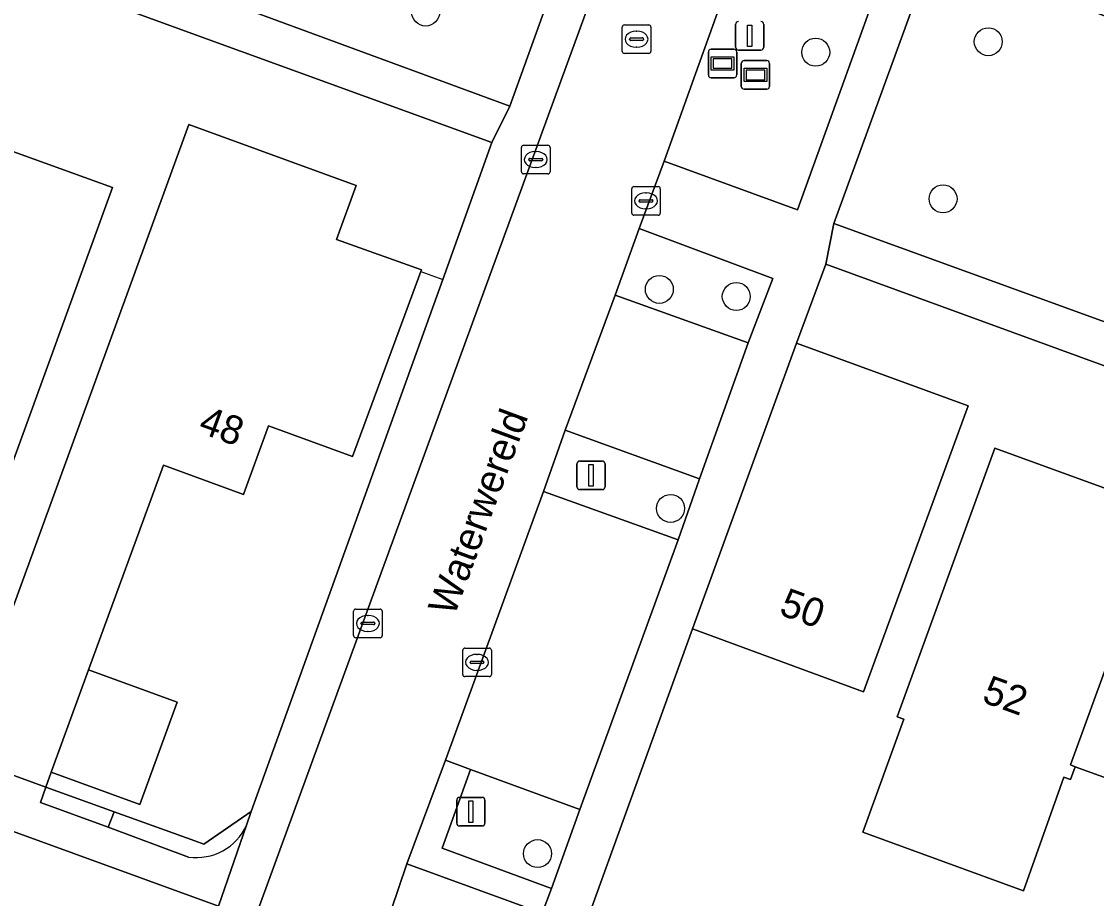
# Model space of a CAD drawing. Extents: x 155275 to 156265, y 382654 to 383635.
# Drawn here: x 155981.74 to 156019.37, y 383082.58 to 383113.28 of the extents above; entities that cross this region are included whole.
import ezdxf

# ---------------------------------------------------------------- set-up
doc = ezdxf.new("R2010")
doc.units = 0
for name, color, linetype in [('IMGEO_Berm_groen', 7, 'Continuous'), ('IMGEO_Boom', 7, 'Continuous'), ('IMGEO_Erf', 7, 'Continuous'), ('IMGEO_Groenvoorziening', 7, 'Continuous'), ('IMGEO_Haag', 7, 'Continuous'), ('IMGEO_Hek', 7, 'Continuous'), ('IMGEO_Informatiebord', 7, 'Continuous'), ('IMGEO_Kolk', 7, 'Continuous'), ('IMGEO_Lichtmast', 7, 'Continuous'), ('IMGEO_Openbare_ruimte_label', 7, 'Continuous'), ('IMGEO_Pand', 7, 'Continuous'), ('IMGEO_Pand_nummerreeks', 7, 'Continuous'), ('IMGEO_Parkeervlak_open', 7, 'Continuous'), ('IMGEO_Rijbaan_lokaal_open', 7, 'Continuous'), ('IMGEO_Rioolput', 7, 'Continuous'), ('IMGEO_Voetpad_open', 7, 'Continuous')]:
    doc.layers.add(name, color=color, linetype=linetype)

msp = doc.modelspace()

# ---------------------------------------------------------------- linework, layer by layer
at = {"layer": 'IMGEO_Berm_groen'}
for points in [[(156012.321, 383116.179), (156007.639, 383117.862), (156004.235, 383108.392), (156008.909, 383106.684)], [(156008.039, 383104.29), (156003.364, 383106.031), (156002.522, 383103.705), (156007.184, 383102.028)], [(156005.471, 383097.271), (156000.773, 383098.977), (156000.015, 383096.833), (156004.724, 383095.14)], [(156001.287, 383085.698), (155997.459, 383087.098), (155996.469, 383084.337), (156000.293, 383082.929)]]:
    msp.add_lwpolyline(points, close=True, dxfattribs=at)
at = {"layer": 'IMGEO_Boom'}
for centre in [(155995.89, 383113.612), (156015.582, 383112.574), (156009.542, 383112.207), (156014, 383107.073), (156004.069, 383103.904), (156006.762, 383103.654), (156004.461, 383096.235), (155999.806, 383084.153)]:
    msp.add_circle(centre, 0.489, dxfattribs=at)
at = {"layer": 'IMGEO_Erf'}
for points in [[(155979.66, 383087.889), (155987.596, 383109.681), (155993.457, 383107.535), (155992.772, 383105.655), (155995.741, 383104.583), (155995.721, 383104.53), (155993.324, 383098.048), (155990.395, 383099.131), (155989.529, 383096.753), (155989.516, 383096.719), (155986.709, 383097.75), (155984.093, 383090.587), (155987.191, 383089.456), (155985.882, 383085.872), (155982.784, 383087.004), (155982.594, 383086.483), (155984.982, 383085.62), (155987.816, 383084.595), (155988.122, 383084.484), (155989.784, 383085.63), (155996.489, 383104.253), (155998.212, 383109.04), (155940.754, 383129.934)], [(155979.367, 383109.474), (155984.926, 383107.466), (155980.985, 383096.637)], [(156028.467, 383098.011), (156009.9, 383104.787), (156008.872, 383102.022), (156014.882, 383099.825), (156011.215, 383089.811), (156005.226, 383092.022), (156000.865, 383079.959), (156004.525, 383078.697), (156006.002, 383078.189), (156007.409, 383081.987), (156009.771, 383081.112), (156012.132, 383080.237), (156010.755, 383076.524), (156014.102, 383075.355), (156016.129, 383080.965), (156019.038, 383079.914), (156016.907, 383074.017), (156019.6, 383073.039)], [(156023.829, 383085.314), (156018.626, 383087.193), (156018.463, 383086.742), (156018.231, 383086.826), (156016.817, 383082.854), (156011.194, 383084.906), (156012.624, 383088.853), (156012.395, 383088.936), (156015.814, 383098.345), (156021.548, 383096.26)]]:
    msp.add_lwpolyline(points, dxfattribs=at)
at = {"layer": 'IMGEO_Groenvoorziening'}
for points in [[(156002.283, 383119.87), (155986.932, 383125.484), (155983.613, 383115.932), (155998.834, 383110.312)], [(156034.711, 383107.955), (156013.634, 383115.696), (156010.175, 383106.213), (156031.282, 383098.543), (156033.899, 383105.719)], [(155982.411, 383085.94), (155984.777, 383085.074), (155984.982, 383085.62), (155982.594, 383086.483)]]:
    msp.add_lwpolyline(points, close=True, dxfattribs=at)
msp.add_lwpolyline([(155989.616, 383085.145), (155989.784, 383085.63), (155988.122, 383084.484), (155987.816, 383084.595), (155984.982, 383085.62), (155984.777, 383085.074), (155987.589, 383084.033)], dxfattribs=at)
msp.add_arc((155987.863, 383085.937), 1.924, 261.8167, 335.6811, dxfattribs=at)
at = {"layer": 'IMGEO_Haag'}
msp.add_lwpolyline([(155982.411, 383085.94), (155984.777, 383085.074), (155984.982, 383085.62), (155982.594, 383086.483)], close=True, dxfattribs=at)
at = {"layer": 'IMGEO_Hek'}
for points in [[(155989.784, 383085.63), (155996.489, 383104.253)], [(155995.721, 383104.53), (155996.489, 383104.253)], [(155984.982, 383085.62), (155982.594, 383086.483)], [(155987.816, 383084.595), (155984.982, 383085.62)], [(155989.784, 383085.63), (155988.122, 383084.484), (155987.816, 383084.595)]]:
    msp.add_lwpolyline(points, dxfattribs=at)
at = {"layer": 'IMGEO_Informatiebord'}
for p, q in [((156005.787, 383111.411), (156005.787, 383112.211)), ((156005.787, 383112.211), (156005.787, 383111.411)), ((156005.887, 383112.311), (156006.677, 383112.311)), ((156006.677, 383112.311), (156005.887, 383112.311)), ((156006.777, 383112.211), (156006.777, 383111.411)), ((156006.777, 383111.411), (156006.777, 383112.211)), ((156006.937, 383111.011), (156006.937, 383111.811)), ((156006.937, 383111.811), (156006.937, 383111.011)), ((156007.037, 383111.911), (156007.827, 383111.911)), ((156007.827, 383111.911), (156007.037, 383111.911)), ((156007.927, 383111.811), (156007.927, 383111.011)), ((156007.927, 383111.011), (156007.927, 383111.811)), ((156006.677, 383111.311), (156005.887, 383111.311)), ((156005.887, 383111.311), (156006.677, 383111.311)), ((156007.827, 383110.911), (156007.037, 383110.911)), ((156007.037, 383110.911), (156007.827, 383110.911))]:
    msp.add_line(p, q, dxfattribs=at)
for points in [[(156005.888, 383112.043), (156006.676, 383112.043), (156006.676, 383111.579), (156005.888, 383111.579), (156005.888, 383112.043)], [(156005.953, 383111.978), (156005.953, 383111.644), (156006.611, 383111.644), (156006.611, 383111.978), (156005.953, 383111.978)], [(156007.038, 383111.643), (156007.826, 383111.643), (156007.826, 383111.179), (156007.038, 383111.179), (156007.038, 383111.643)], [(156007.103, 383111.578), (156007.103, 383111.244), (156007.761, 383111.244), (156007.761, 383111.578), (156007.103, 383111.578)]]:
    msp.add_lwpolyline(points, dxfattribs=at)
for centre, start, end in [((156005.887, 383112.211), 90, 180), ((156005.887, 383112.211), 90, 180), ((156006.677, 383112.211), 0, 90), ((156006.677, 383112.211), 360, 90), ((156007.037, 383111.811), 90, 180), ((156007.037, 383111.811), 90, 180), ((156007.827, 383111.811), 0, 90), ((156007.827, 383111.811), 360, 90), ((156005.887, 383111.411), 180, 270), ((156005.887, 383111.411), 180, 270), ((156006.677, 383111.411), 270, 0), ((156006.677, 383111.411), 270, 0), ((156007.037, 383111.011), 180, 270), ((156007.037, 383111.011), 180, 270), ((156007.827, 383111.011), 270, 0), ((156007.827, 383111.011), 270, 0)]:
    msp.add_arc(centre, 0.1, start, end, dxfattribs=at)
at = {"layer": 'IMGEO_Kolk'}
for p, q in [((155999.243, 383108.022), (155999.243, 383108.874)), ((155999.318, 383108.948), (156000.17, 383108.948)), ((156000.244, 383108.874), (156000.244, 383108.022)), ((155999.502, 383108.442), (155999.502, 383108.454)), ((155999.94, 383108.405), (155999.542, 383108.405)), ((155999.545, 383108.491), (155999.943, 383108.491)), ((155999.731, 383108.728), (155999.756, 383108.728)), ((155999.986, 383108.454), (155999.986, 383108.442)), ((155999.754, 383108.168), (155999.729, 383108.168)), ((156000.17, 383107.948), (155999.318, 383107.948)), ((156003.102, 383106.575), (156003.102, 383107.427)), ((156003.177, 383107.501), (156004.029, 383107.501)), ((156003.59, 383107.281), (156003.615, 383107.281)), ((156004.103, 383107.427), (156004.103, 383106.575)), ((156003.361, 383106.995), (156003.361, 383107.007)), ((156003.799, 383106.958), (156003.401, 383106.958)), ((156003.404, 383107.044), (156003.802, 383107.044)), ((156003.845, 383107.007), (156003.845, 383106.995)), ((156004.029, 383106.501), (156003.177, 383106.501)), ((156003.613, 383106.721), (156003.588, 383106.721)), ((155993.368, 383091.784), (155993.368, 383092.636)), ((155993.443, 383092.71), (155994.295, 383092.71)), ((155994.369, 383092.636), (155994.369, 383091.784)), ((155993.627, 383092.204), (155993.627, 383092.216)), ((155993.67, 383092.253), (155994.068, 383092.253)), ((155993.856, 383092.49), (155993.881, 383092.49)), ((155994.111, 383092.216), (155994.111, 383092.204)), ((155994.065, 383092.167), (155993.667, 383092.167)), ((155993.879, 383091.93), (155993.854, 383091.93)), ((155994.295, 383091.71), (155993.443, 383091.71)), ((155997.188, 383090.421), (155997.188, 383091.273)), ((155997.263, 383091.347), (155998.115, 383091.347)), ((155997.676, 383091.127), (155997.701, 383091.127)), ((155998.189, 383091.273), (155998.189, 383090.421)), ((155997.447, 383090.841), (155997.447, 383090.853)), ((155997.885, 383090.804), (155997.487, 383090.804)), ((155997.49, 383090.89), (155997.888, 383090.89)), ((155997.931, 383090.853), (155997.931, 383090.841)), ((155998.115, 383090.347), (155997.263, 383090.347)), ((155997.699, 383090.567), (155997.674, 383090.567))]:
    msp.add_line(p, q, dxfattribs=at)
for points in [[(155999.243, 383108.022), (155999.243, 383108.874)], [(155999.318, 383108.948), (156000.17, 383108.948)], [(156000.244, 383108.874), (156000.244, 383108.022)], [(156000.17, 383107.948), (155999.318, 383107.948)], [(156003.102, 383106.575), (156003.102, 383107.427)], [(156003.177, 383107.501), (156004.029, 383107.501)], [(156004.103, 383107.427), (156004.103, 383106.575)], [(156004.029, 383106.501), (156003.177, 383106.501)], [(155993.368, 383091.784), (155993.368, 383092.636)], [(155993.443, 383092.71), (155994.295, 383092.71)], [(155994.369, 383092.636), (155994.369, 383091.784)], [(155994.295, 383091.71), (155993.443, 383091.71)], [(155997.188, 383090.421), (155997.188, 383091.273)], [(155997.263, 383091.347), (155998.115, 383091.347)], [(155998.189, 383091.273), (155998.189, 383090.421)], [(155998.115, 383090.347), (155997.263, 383090.347)]]:
    msp.add_lwpolyline(points, dxfattribs=at)
for centre, radius, start, end in [((155999.32, 383108.872), 0.0765, 91.552, 178.448), ((155999.32, 383108.872), 0.0765, 91.552, 178.448), ((156000.168, 383108.872), 0.0765, 1.552, 88.448), ((156000.168, 383108.872), 0.0765, 1.552, 88.448), ((155999.542, 383108.451), 0.0403, 85.8775, 175.7526), ((155999.539, 383108.441), 0.0366, 178.938, 274.7102), ((155999.943, 383108.448), 0.043, 264.8664, 352.4533), ((155999.947, 383108.453), 0.0386, 1.7309, 96.639), ((155999.32, 383108.024), 0.0765, 181.552, 268.448), ((155999.32, 383108.024), 0.0765, 181.552, 268.448), ((156000.168, 383108.024), 0.0765, 271.552, 358.448), ((156000.168, 383108.024), 0.0765, 271.552, 358.448), ((156003.179, 383107.425), 0.0765, 91.552, 178.448), ((156003.179, 383107.425), 0.0765, 91.552, 178.448), ((156004.027, 383107.425), 0.0765, 1.552, 88.448), ((156004.027, 383107.425), 0.0765, 1.552, 88.448), ((156003.401, 383107.004), 0.0403, 85.8775, 175.7526), ((156003.398, 383106.994), 0.0366, 178.938, 274.7102), ((156003.802, 383107.001), 0.043, 264.8664, 352.4533), ((156003.806, 383107.006), 0.0386, 1.7309, 96.639), ((156003.179, 383106.577), 0.0765, 181.552, 268.448), ((156003.179, 383106.577), 0.0765, 181.552, 268.448), ((156004.027, 383106.577), 0.0765, 271.552, 358.448), ((156004.027, 383106.577), 0.0765, 271.552, 358.448), ((155993.445, 383092.634), 0.0765, 91.552, 178.448), ((155993.445, 383092.634), 0.0765, 91.552, 178.448), ((155994.293, 383092.634), 0.0765, 1.552, 88.448), ((155994.293, 383092.634), 0.0765, 1.552, 88.448), ((155993.667, 383092.213), 0.0403, 85.8775, 175.7526), ((155993.664, 383092.203), 0.0366, 178.938, 274.7102), ((155994.068, 383092.21), 0.043, 264.8664, 352.4533), ((155994.072, 383092.215), 0.0386, 1.7309, 96.639), ((155993.445, 383091.786), 0.0765, 181.552, 268.448), ((155993.445, 383091.786), 0.0765, 181.552, 268.448), ((155994.293, 383091.786), 0.0765, 271.552, 358.448), ((155994.293, 383091.786), 0.0765, 271.552, 358.448), ((155997.265, 383091.271), 0.0765, 91.552, 178.448), ((155997.265, 383091.271), 0.0765, 91.552, 178.448), ((155998.113, 383091.271), 0.0765, 1.552, 88.448), ((155998.113, 383091.271), 0.0765, 1.552, 88.448), ((155997.487, 383090.85), 0.0403, 85.8775, 175.7526), ((155997.484, 383090.84), 0.0366, 178.938, 274.7102), ((155997.888, 383090.847), 0.043, 264.8664, 352.4533), ((155997.892, 383090.852), 0.0386, 1.7309, 96.639), ((155997.265, 383090.423), 0.0765, 181.552, 268.448), ((155997.265, 383090.423), 0.0765, 181.552, 268.448), ((155998.113, 383090.423), 0.0765, 271.552, 358.448), ((155998.113, 383090.423), 0.0765, 271.552, 358.448)]:
    msp.add_arc(centre, radius, start, end, dxfattribs=at)
for centre, major_axis, ratio, start_param, end_param in [((155999.73, 383108.448), (-0.387, 0.002), 0.722429, 4.712389, 7.853982), ((155999.755, 383108.448), (-0.39, 0.002), 0.717154, 1.570796, 4.712389), ((156003.589, 383107.001), (-0.387, 0.002), 0.722429, 4.712389, 7.853982), ((156003.614, 383107.001), (-0.39, 0.002), 0.717154, 1.570796, 4.712389), ((155993.855, 383092.21), (-0.387, 0.002), 0.722429, 4.712389, 7.853982), ((155993.88, 383092.21), (-0.39, 0.002), 0.717154, 1.570796, 4.712389), ((155997.675, 383090.847), (-0.387, 0.002), 0.722429, 4.712389, 7.853982), ((155997.7, 383090.847), (-0.39, 0.002), 0.717154, 1.570796, 4.712389)]:
    msp.add_ellipse(centre, major_axis=major_axis, ratio=ratio, start_param=start_param, end_param=end_param, dxfattribs=at)
at = {"layer": 'IMGEO_Lichtmast'}
for p, q in [((156006.736, 383112.382), (156006.736, 383113.182)), ((156006.736, 383113.182), (156006.736, 383112.382)), ((156007.726, 383113.182), (156007.726, 383112.382)), ((156007.726, 383112.382), (156007.726, 383113.182)), ((156007.626, 383112.282), (156006.836, 383112.282)), ((156006.836, 383112.282), (156007.626, 383112.282)), ((156001.282, 383097.895), (156002.072, 383097.895)), ((156002.072, 383097.895), (156001.282, 383097.895)), ((156001.182, 383096.995), (156001.182, 383097.795)), ((156001.182, 383097.795), (156001.182, 383096.995)), ((156002.172, 383097.795), (156002.172, 383096.995)), ((156002.172, 383096.995), (156002.172, 383097.795)), ((156002.072, 383096.895), (156001.282, 383096.895)), ((156001.282, 383096.895), (156002.072, 383096.895)), ((155996.977, 383085.22), (155996.977, 383086.02)), ((155996.977, 383086.02), (155996.977, 383085.22)), ((155997.077, 383086.12), (155997.867, 383086.12)), ((155997.867, 383086.12), (155997.077, 383086.12)), ((155997.967, 383086.02), (155997.967, 383085.22)), ((155997.967, 383085.22), (155997.967, 383086.02)), ((155997.867, 383085.12), (155997.077, 383085.12)), ((155997.077, 383085.12), (155997.867, 383085.12))]:
    msp.add_line(p, q, dxfattribs=at)
for points in [[(156007.156, 383113.157), (156007.306, 383113.157), (156007.306, 383112.407), (156007.156, 383112.407), (156007.156, 383113.157)], [(156001.602, 383097.77), (156001.752, 383097.77), (156001.752, 383097.02), (156001.602, 383097.02), (156001.602, 383097.77)], [(155997.397, 383085.995), (155997.547, 383085.995), (155997.547, 383085.245), (155997.397, 383085.245), (155997.397, 383085.995)]]:
    msp.add_lwpolyline(points, dxfattribs=at)
for centre, start, end in [((156006.836, 383113.182), 90, 180), ((156006.836, 383113.182), 90, 180), ((156007.626, 383113.182), 0, 90), ((156007.626, 383113.182), 360, 90), ((156006.836, 383112.382), 180, 270), ((156006.836, 383112.382), 180, 270), ((156007.626, 383112.382), 270, 0), ((156007.626, 383112.382), 270, 0), ((156001.282, 383097.795), 90, 180), ((156001.282, 383097.795), 90, 180), ((156002.072, 383097.795), 0, 90), ((156002.072, 383097.795), 360, 90), ((156001.282, 383096.995), 180, 270), ((156001.282, 383096.995), 180, 270), ((156002.072, 383096.995), 270, 0), ((156002.072, 383096.995), 270, 0), ((155997.077, 383086.02), 90, 180), ((155997.077, 383086.02), 90, 180), ((155997.867, 383086.02), 0, 90), ((155997.867, 383086.02), 360, 90), ((155997.077, 383085.22), 180, 270), ((155997.077, 383085.22), 180, 270), ((155997.867, 383085.22), 270, 0), ((155997.867, 383085.22), 270, 0)]:
    msp.add_arc(centre, 0.1, start, end, dxfattribs=at)
at = {"layer": 'IMGEO_Pand'}
for points in [[(155984.926, 383107.466), (155979.367, 383109.474), (155979.207, 383109.532), (155976.656, 383102.486), (155976.493, 383102.545), (155975.121, 383098.778), (155975.312, 383098.708), (155974.374, 383096.155), (155973.636, 383094.146), (155975.907, 383093.312), (155977.558, 383097.888), (155980.985, 383096.637)], [(155995.721, 383104.53), (155995.741, 383104.583), (155992.772, 383105.655), (155993.457, 383107.535), (155987.596, 383109.681), (155979.66, 383087.889), (155979.55, 383087.587), (155982.594, 383086.483), (155982.784, 383087.004), (155984.093, 383090.587), (155986.709, 383097.75), (155989.516, 383096.719), (155989.529, 383096.753), (155990.395, 383099.131), (155993.324, 383098.048)], [(156005.226, 383092.022), (156011.215, 383089.811), (156014.882, 383099.825), (156008.872, 383102.022)], [(156021.711, 383096.2), (156021.548, 383096.26), (156015.814, 383098.345), (156012.395, 383088.936), (156012.624, 383088.853), (156011.194, 383084.906), (156016.817, 383082.854), (156018.231, 383086.826), (156018.463, 383086.742), (156018.626, 383087.193), (156018.457, 383087.255)], [(156027.444, 383095.194), (156021.892, 383097.198), (156021.548, 383096.26), (156021.711, 383096.2), (156018.457, 383087.255), (156018.626, 383087.193), (156023.829, 383085.314)], [(155984.093, 383090.587), (155982.784, 383087.004), (155985.882, 383085.872), (155987.191, 383089.456)]]:
    msp.add_lwpolyline(points, close=True, dxfattribs=at)
at = {"layer": 'IMGEO_Parkeervlak_open'}
for points in [[(156007.184, 383102.028), (156002.522, 383103.705), (156000.773, 383098.977), (156005.471, 383097.271)], [(155997.459, 383087.098), (156001.287, 383085.698), (156004.724, 383095.14), (156000.015, 383096.833), (155996.587, 383087.419)]]:
    msp.add_lwpolyline(points, close=True, dxfattribs=at)
at = {"layer": 'IMGEO_Rijbaan_lokaal_open'}
for points in [[(156000.015, 383096.833), (156000.773, 383098.977), (156002.522, 383103.705), (156003.364, 383106.031), (156004.235, 383108.392), (156007.639, 383117.862), (156008.546, 383120.25), (156009.516, 383122.962), (156011.265, 383127.675), (156012.53, 383131.172), (156015.981, 383140.549), (156016.752, 383142.721), (156017.84, 383145.727), (156019.183, 383149.44), (156015.13, 383150.933), (155989.904, 383081.846), (155988.629, 383078.321), (155986.615, 383072.853), (155978.483, 383050.407), (155978.27, 383049.91)], [(155982.107, 383046.594), (155982.146, 383047.363), (155982.917, 383049.675), (155985.44, 383056.714), (155986.872, 383060.658), (155990.3, 383070.06), (155991.539, 383073.51), (155992.272, 383075.522), (155992.747, 383076.842), (155994.016, 383080.34), (155994.679, 383082.17), (155995.232, 383083.796), (155996.587, 383087.419), (156000.015, 383096.833)]]:
    msp.add_lwpolyline(points, dxfattribs=at)
msp.add_lwpolyline([(155908.922, 383107.475), (155911.031, 383106.591), (155987.356, 383078.784), (155988.636, 383082.307), (155917.614, 383108.176), (155912.301, 383110.169), (155909.136, 383111.255), (155900.482, 383108.98), (155901.383, 383105.384)], close=True, dxfattribs=at)
at = {"layer": 'IMGEO_Rioolput'}
for p, q in [((156002.771, 383112.236), (156002.771, 383113.088)), ((156002.846, 383113.162), (156003.698, 383113.162)), ((156003.259, 383112.942), (156003.284, 383112.942)), ((156003.772, 383113.088), (156003.772, 383112.236)), ((156003.03, 383112.656), (156003.03, 383112.668)), ((156003.468, 383112.619), (156003.07, 383112.619)), ((156003.073, 383112.705), (156003.471, 383112.705)), ((156003.514, 383112.668), (156003.514, 383112.656)), ((156003.698, 383112.162), (156002.846, 383112.162)), ((156003.282, 383112.382), (156003.257, 383112.382))]:
    msp.add_line(p, q, dxfattribs=at)
for points in [[(156002.771, 383112.236), (156002.771, 383113.088)], [(156002.846, 383113.162), (156003.698, 383113.162)], [(156003.772, 383113.088), (156003.772, 383112.236)], [(156003.698, 383112.162), (156002.846, 383112.162)]]:
    msp.add_lwpolyline(points, dxfattribs=at)
for centre, radius, start, end in [((156002.848, 383113.086), 0.0765, 91.552, 178.448), ((156002.848, 383113.086), 0.0765, 91.552, 178.448), ((156003.696, 383113.086), 0.0765, 1.552, 88.448), ((156003.696, 383113.086), 0.0765, 1.552, 88.448), ((156003.07, 383112.665), 0.0403, 85.8775, 175.7526), ((156003.067, 383112.655), 0.0366, 178.938, 274.7102), ((156003.471, 383112.662), 0.043, 264.8664, 352.4533), ((156003.475, 383112.667), 0.0386, 1.7309, 96.639), ((156002.848, 383112.238), 0.0765, 181.552, 268.448), ((156002.848, 383112.238), 0.0765, 181.552, 268.448), ((156003.696, 383112.238), 0.0765, 271.552, 358.448), ((156003.696, 383112.238), 0.0765, 271.552, 358.448)]:
    msp.add_arc(centre, radius, start, end, dxfattribs=at)
for centre, major_axis, ratio, start_param, end_param in [((156003.258, 383112.662), (-0.387, 0.002), 0.722429, 4.712389, 7.853982), ((156003.283, 383112.662), (-0.39, 0.002), 0.717154, 1.570796, 4.712389)]:
    msp.add_ellipse(centre, major_axis=major_axis, ratio=ratio, start_param=start_param, end_param=end_param, dxfattribs=at)
at = {"layer": 'IMGEO_Voetpad_open'}
for points in [[(155988.629, 383078.321), (155989.904, 383081.846), (156015.13, 383150.933), (156019.183, 383149.44), (156021.116, 383148.743), (156025.211, 383147.267), (156107.575, 383117.208)], [(156002.283, 383119.87), (155998.834, 383110.312), (155998.212, 383109.04), (155996.489, 383104.253), (155989.784, 383085.63), (155989.616, 383085.145), (155988.636, 383082.307), (155987.356, 383078.784), (155986.172, 383075.862), (155980.418, 383059.647), (155976.436, 383048.685), (155977.306, 383048.371)], [(156012.321, 383116.179), (156008.909, 383106.684), (156004.235, 383108.392), (156003.364, 383106.031), (156008.039, 383104.29), (156007.184, 383102.028), (156005.471, 383097.271), (156004.724, 383095.14), (156001.287, 383085.698), (156000.293, 383082.929), (155999.963, 383082.064), (155995.232, 383083.796), (155994.679, 383082.17), (155994.016, 383080.34), (155992.747, 383076.842), (155998.741, 383074.665), (156000.039, 383078.152), (156000.865, 383079.959), (156005.226, 383092.022), (156008.872, 383102.022), (156009.9, 383104.787), (156010.175, 383106.213), (156013.634, 383115.696)], [(156013.634, 383115.696), (156034.711, 383107.955), (156039.752, 383106.094), (156038.947, 383103.882), (156033.899, 383105.719), (156031.282, 383098.543), (156010.175, 383106.213), (156009.9, 383104.787), (156028.467, 383098.011), (156028.847, 383097.867), (156034.638, 383095.749), (156035.007, 383095.604), (156082.964, 383078.192), (156083.338, 383078.054), (156089.149, 383075.906)], [(155944.173, 383100.668), (155943.88, 383099.975), (155941.43, 383100.846), (155941.683, 383101.583), (155934.74, 383104.05), (155934.687, 383103.904), (155931.643, 383105.01), (155931.662, 383105.062), (155928.728, 383106.123), (155928.526, 383105.571), (155917.867, 383109.467), (155909.199, 383112.656), (155900.161, 383110.26), (155900.482, 383108.98), (155909.136, 383111.255), (155912.301, 383110.169), (155917.614, 383108.176), (155988.636, 383082.307), (155989.616, 383085.145)], [(155987.589, 383084.033), (155984.777, 383085.074), (155982.411, 383085.94), (155982.594, 383086.483), (155979.55, 383087.587), (155979.66, 383087.889), (155974.594, 383089.673), (155974.28, 383088.883), (155971.971, 383089.709), (155972.143, 383090.218), (155969.292, 383091.245), (155969.125, 383090.756), (155967.378, 383091.381), (155967.634, 383092.095), (155961.55, 383094.324), (155961.293, 383093.627), (155954.592, 383096.039), (155954.883, 383096.828), (155951.685, 383097.975), (155951.609, 383097.767), (155948.547, 383098.877), (155948.619, 383099.074), (155944.173, 383100.668)]]:
    msp.add_lwpolyline(points, dxfattribs=at)
for points in [[(155986.932, 383125.484), (156002.283, 383119.87), (156002.636, 383121.155), (155981.825, 383128.764), (155976.171, 383130.831), (155975.7, 383129.575), (155980.335, 383127.893), (155979.611, 383125.71), (155977.76, 383120.406), (155977.039, 383118.33), (155941.623, 383131.169), (155936.402, 383133.047), (155935.166, 383133.515), (155934.688, 383132.207), (155940.754, 383129.934), (155998.212, 383109.04), (155998.834, 383110.312), (155983.613, 383115.932)], [(155997.459, 383087.098), (155996.587, 383087.419), (155995.232, 383083.796), (155999.963, 383082.064), (156000.293, 383082.929), (155996.469, 383084.337)]]:
    msp.add_lwpolyline(points, close=True, dxfattribs=at)
msp.add_arc((155987.863, 383085.937), 1.924, 261.8167, 335.6811, dxfattribs=at)

# ---------------------------------------------------------------- texts
at = {"layer": 'IMGEO_Openbare_ruimte_label'}
msp.add_text('Waterwereld', height=1, rotation=69.6988, dxfattribs=at).set_placement((155996.89, 383092.427))
at = {"layer": 'IMGEO_Pand_nummerreeks'}
for s, rotation, p in [('48', 339.8319, (155987.89, 383098.914)), ('50', 339.7001, (156008.22, 383092.536)), ('52', 340.1241, (156015.319, 383089.473))]:
    msp.add_text(s, height=1, rotation=rotation, dxfattribs=at).set_placement(p)

doc.saveas('drawing.dxf')
